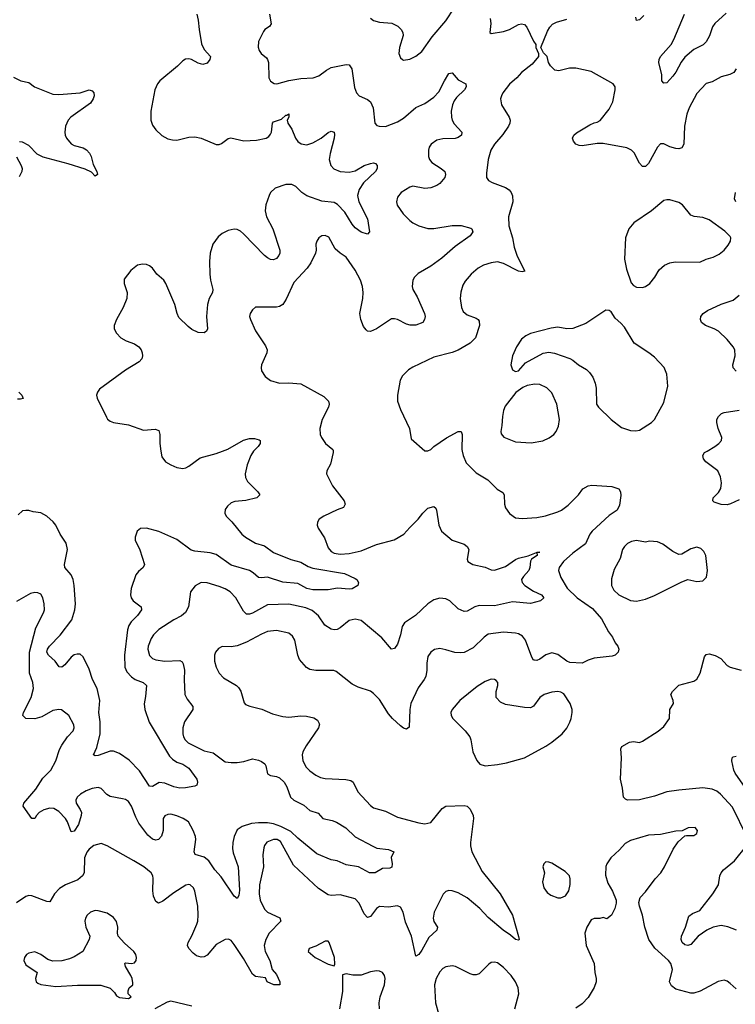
# Model space of a CAD drawing. Header units: inches. Extents: x 1771504 to 1971212, y 471788 to 643615.
# Tile 290 of 587: x 1830491 to 1835224, y 616340 to 622854. Entities that reach past the tile are written whole.
import ezdxf

# ---------------------------------------------------------------- set-up
doc = ezdxf.new("R2010")
doc.units = ezdxf.units.IN
doc.header["$MEASUREMENT"] = 0
doc.layers.add('B8631', color=7, linetype='Continuous')
doc.layers.add('B8632', color=7, linetype='Continuous')

msp = doc.modelspace()

# ---------------------------------------------------------------- linework, layer by layer
at = {"layer": 'B8631', "color": 5}
for points, elevation in [([(1832563.8, 620000), (1832564.9, 619990), (1832546.2, 619913.8), (1832522, 619870), (1832519.1, 619850), (1832560.4, 619770), (1832635.8, 619670), (1832643.8, 619650), (1832632.6, 619627.4), (1832590, 619612.4), (1832502.8, 619570), (1832470.8, 619550), (1832460.7, 619530), (1832457.3, 619510), (1832464, 619490), (1832506.8, 619426.8), (1832530, 619360.7), (1832550, 619336.5), (1832570, 619325.6), (1832610, 619318), (1832670, 619321.8), (1832750, 619341.2), (1832850, 619381.2), (1832966.7, 619413.3), (1833032, 619450), (1833070, 619495.5), (1833125.1, 619550), (1833156.2, 619590), (1833190, 619621.6), (1833230, 619634), (1833242.5, 619622.5), (1833248.3, 619608.3), (1833263.1, 619510), (1833281.3, 619470), (1833351.6, 619411.6), (1833430, 619384.9), (1833450.4, 619370), (1833460.4, 619350), (1833450, 619284.7), (1833455.5, 619270), (1833486.8, 619250), (1833570, 619231.3), (1833610, 619214.5), (1833630, 619213.2), (1833703.1, 619236.9), (1833770, 619283.1), (1833790, 619292), (1833852.9, 619307.1), (1833908, 619330), (1833930.5, 619330.5), (1833911.6, 619328.4), (1833913.4, 619310), (1833874.9, 619285.1), (1833868.1, 619271.9), (1833865.5, 619230), (1833858.6, 619210), (1833822, 619170), (1833810.3, 619150), (1833813.4, 619130), (1833831.8, 619110), (1833890, 619074.2), (1833942.4, 619050), (1833958, 619030), (1833936, 619010), (1833870, 618990.9), (1833750, 619002.8), (1833630, 618975.9), (1833530, 618978.5), (1833501.3, 618970), (1833450, 618941.5), (1833430, 618938), (1833390, 618956.4), (1833335.3, 619010), (1833310, 619023.2), (1833270, 619026.6), (1833230, 619016.5), (1833189.2, 618990), (1833108.6, 618911.4), (1833035.5, 618864.5), (1833020.6, 618839.4), (1833010, 618785.2), (1832990, 618722.7), (1832970, 618694.5), (1832950, 618689.5), (1832884.9, 618764.9), (1832750, 618879.3), (1832710, 618887.6), (1832670, 618878.5), (1832610.1, 618829.9), (1832590, 618819.8), (1832570, 618816.8), (1832550, 618823.1), (1832509.2, 618849.2), (1832466.2, 618910), (1832424.6, 618944.6), (1832382.1, 618962.1), (1832270, 618987.6), (1832130, 618983.8), (1832030, 618928), (1832010, 618920.8), (1831990, 618921.7), (1831970, 618940.5), (1831920.4, 619030), (1831881.6, 619070), (1831849.1, 619089.1), (1831810, 619104), (1831730, 619128.5), (1831690.3, 619129.7), (1831650.3, 619109.7), (1831620.4, 619070), (1831606.5, 618970), (1831586.9, 618933.1), (1831560.4, 618910), (1831510, 618883.1), (1831410, 618818.9), (1831375.5, 618784.5), (1831359.1, 618760.9), (1831339.3, 618710), (1831338.4, 618690), (1831350, 618647), (1831368.7, 618628.7), (1831390, 618618.6), (1831450, 618609.4), (1831550, 618615.6), (1831565.1, 618605.1), (1831572.7, 618592.7), (1831580.2, 618550), (1831577.7, 618490), (1831582, 618390), (1831598.9, 618358.9), (1831635.3, 618310), (1831634.9, 618290), (1831580.2, 618210), (1831569.2, 618170), (1831569.2, 618130), (1831574, 618110), (1831584, 618090), (1831604.2, 618070), (1831710, 618017.4), (1831770, 618003.1), (1831850, 617945.3), (1831890, 617939), (1831930, 617940.2), (1831972.9, 617947.1), (1832030, 617963.6), (1832070, 617956), (1832090, 617945.7), (1832111, 617931), (1832119, 617919), (1832130, 617864.4), (1832150, 617854.7), (1832190, 617847.8), (1832210, 617838.2), (1832240.6, 617810), (1832258.2, 617778.2), (1832282.7, 617710), (1832304.7, 617690), (1832370, 617656.6), (1832410, 617622), (1832464.3, 617604.3), (1832494.9, 617570), (1832557.3, 617557.3), (1832585.4, 617545.4), (1832647.2, 617507.2), (1832710, 617447.4), (1832825.8, 617385.8), (1832853.7, 617373.7), (1832930, 617363.8), (1832966, 617350), (1832948.2, 617311.8), (1832954, 617270), (1832952.2, 617247.8), (1832938.4, 617241.6), (1832890, 617239.7), (1832841, 617210), (1832805.2, 617210), (1832730.8, 617250.8), (1832650, 617263.8), (1832590, 617288.5), (1832550, 617295.8), (1832456.1, 617336.1), (1832330, 617439), (1832284, 617484), (1832217.5, 617517.5), (1832170, 617534.2), (1832130, 617541.3), (1832070, 617541.9), (1832023.7, 617536.3), (1831962.6, 617517.4), (1831930, 617495), (1831910, 617451.1), (1831900.1, 617410), (1831898.6, 617370), (1831903.2, 617343.2), (1831934.8, 617250), (1831944, 617096), (1831939.9, 617060.1), (1831930, 617039.3), (1831910, 617055.1), (1831822.7, 617182.7), (1831781, 617230), (1831741.6, 617290), (1831710, 617313.3), (1831651.2, 617331.2), (1831644, 617350), (1831655.5, 617430), (1831653.3, 617450), (1831638.6, 617490), (1831607.1, 617547.1), (1831571.5, 617570), (1831530, 617587.1), (1831490, 617597.1), (1831470, 617596.5), (1831450, 617586.9), (1831439.7, 617570), (1831439.5, 617490), (1831427.7, 617452.3), (1831409.3, 617430.7), (1831390, 617425.8), (1831370, 617432.8), (1831339, 617459), (1831278.7, 617538.7), (1831257.9, 617577.9), (1831230, 617651.2), (1831210, 617681), (1831190, 617694.2), (1831170, 617699.8), (1831090, 617714), (1831067.7, 617727.7), (1831030, 617767.3), (1831010, 617774.3), (1830970, 617768.5), (1830930, 617751.9), (1830893.7, 617730), (1830870, 617709.6), (1830862, 617690), (1830863.5, 617670), (1830891.5, 617630), (1830898.2, 617610), (1830897.1, 617590), (1830879.1, 617530), (1830850, 617485.1), (1830830, 617481.2), (1830806.5, 617546.5), (1830792.6, 617570), (1830750, 617615.1), (1830716, 617636), (1830690, 617638.9), (1830650, 617627.9), (1830620.3, 617610), (1830601.1, 617590), (1830590, 617569), (1830570, 617569.5), (1830513.3, 617650), (1830518.7, 617670), (1830597.5, 617762.5), (1830644.4, 617835.6), (1830697.2, 617890), (1830728.9, 617950), (1830754.5, 618025.5), (1830770, 618055.5), (1830806, 618110), (1830844.2, 618150), (1830851.1, 618170), (1830848, 618190), (1830814.7, 618250), (1830768.1, 618288.1), (1830750, 618291.6), (1830710, 618283), (1830636.9, 618243.1), (1830591.1, 618228.9), (1830531.1, 618231.1), (1830511.6, 618250), (1830516.4, 618270), (1830566, 618370), (1830581.2, 618430), (1830577.6, 618470), (1830555.5, 618530), (1830555.6, 618670), (1830596.4, 618830), (1830647.6, 618930), (1830653.6, 618950), (1830651.8, 618990), (1830642.9, 619030), (1830630, 619052.7), (1830610, 619062.9), (1830590, 619063.6), (1830562.9, 619057.1), (1830470, 619006)], 440), ([(1833417.6, 620000), (1833423.9, 619970), (1833443.1, 619923.1), (1833510, 619855.3), (1833586, 619810), (1833648.4, 619748.4), (1833686.4, 619726.4), (1833694.9, 619710), (1833696.5, 619650), (1833704.5, 619624.5), (1833730, 619586.4), (1833770, 619558.9), (1833813.6, 619553.6), (1833910, 619560.7), (1833968.9, 619571.1), (1834050, 619598.3), (1834073.6, 619610), (1834117.7, 619642.3), (1834186.3, 619710), (1834215.4, 619750), (1834250, 619770.2), (1834274.1, 619774.1), (1834406.3, 619766.3), (1834452.7, 619750), (1834464.9, 619730), (1834465.7, 619705.7), (1834457.8, 619642.2), (1834442, 619610), (1834390, 619573.6), (1834277.5, 619470), (1834261.5, 619450), (1834232.6, 619387.4), (1834150, 619324.8), (1834087.4, 619270), (1834058.7, 619230), (1834053.7, 619210), (1834070, 619164.9), (1834112.3, 619092.3), (1834178.3, 619030), (1834278.2, 618958.2), (1834337.8, 618890), (1834385.5, 618805.5), (1834412, 618770), (1834430, 618731), (1834447.3, 618710), (1834452.7, 618690), (1834448.2, 618670), (1834429, 618651), (1834410, 618643.5), (1834290, 618631.1), (1834250, 618617.7), (1834210, 618597.7), (1834130, 618602.3), (1834110, 618611.1), (1834050, 618653.7), (1834010, 618666.3), (1833970, 618653), (1833930, 618624.2), (1833910, 618615.6), (1833896.6, 618616.6), (1833890, 618618), (1833877.5, 618637.5), (1833836, 618750), (1833816.2, 618776.2), (1833790.8, 618790.8), (1833770, 618795.4), (1833690, 618802.3), (1833590, 618788.2), (1833563.1, 618770), (1833490, 618698.9), (1833430, 618668.6), (1833405.2, 618665.2), (1833367.6, 618667.6), (1833310, 618686.3), (1833270, 618694), (1833233.4, 618686.6), (1833210.4, 618669.6), (1833190, 618642), (1833182.8, 618597.2), (1833183.7, 618550), (1833176.5, 618510), (1833166.7, 618490), (1833125.5, 618434.5), (1833078.2, 618330), (1833070.2, 618289.8), (1833066.6, 618173.4), (1833050, 618160.5), (1833030, 618167.4), (1833010, 618182), (1832956.4, 618230), (1832930, 618261.1), (1832870, 618356.9), (1832830, 618397.4), (1832810, 618411.2), (1832730, 618438.7), (1832690, 618458.7), (1832582.7, 618542.7), (1832567.7, 618547.7), (1832448.5, 618548.5), (1832410, 618556.3), (1832387.4, 618567.4), (1832341.3, 618621.3), (1832329.8, 618649.8), (1832309.7, 618750), (1832295.6, 618775.6), (1832270, 618794.5), (1832190, 618812.4), (1832130, 618806), (1832090, 618789.8), (1831990, 618736.5), (1831930, 618712.1), (1831890, 618705.1), (1831830, 618707.6), (1831805.2, 618694.8), (1831785.7, 618670), (1831779.6, 618650), (1831778.9, 618610), (1831790, 618570.8), (1831810, 618530.7), (1831839.4, 618499.4), (1831924, 618450), (1831937.2, 618437.2), (1831952.7, 618412.7), (1831975.2, 618335.2), (1831984.4, 618324.4), (1832012.2, 618312.2), (1832092.8, 618292.8), (1832162.7, 618262.7), (1832230, 618244.2), (1832270, 618239.5), (1832350, 618248.8), (1832387.3, 618247.3), (1832435.6, 618235.6), (1832459.9, 618219.9), (1832472.7, 618192.7), (1832466.7, 618170), (1832384.6, 618050), (1832363.1, 618010), (1832358.9, 617990), (1832363.1, 617950), (1832384.9, 617910), (1832410, 617884.9), (1832450, 617857), (1832481.1, 617841.1), (1832510, 617834.6), (1832647.6, 617827.6), (1832681.8, 617821.8), (1832697, 617810), (1832726, 617746), (1832810, 617655.3), (1832830, 617641.1), (1832910, 617619), (1832990, 617578.5), (1833130, 617541.3), (1833170, 617534.4), (1833210, 617543.8), (1833284.2, 617635.8), (1833308.6, 617651.4), (1833430, 617655), (1833450, 617651.1), (1833470, 617632.3), (1833491, 617590), (1833492.2, 617570), (1833471.6, 617410), (1833471.8, 617388.2), (1833482, 617350), (1833550, 617218.4), (1833668.7, 617070), (1833750, 616930.7), (1833790.8, 616789.2), (1833794.8, 616770), (1833790, 616765.2), (1833770, 616768), (1833737.4, 616797.4), (1833687.6, 616830), (1833590, 616914.3), (1833534.2, 616974.2), (1833450, 617045.2), (1833390, 617078.6), (1833350, 617091.7), (1833330, 617092.9), (1833310, 617085.7), (1833291.8, 617068.2), (1833232.8, 616950), (1833225.5, 616910), (1833230, 616888.5), (1833253.1, 616850), (1833249.1, 616830), (1833197.5, 616782.5), (1833150, 616697.7), (1833130, 616669.7), (1833110, 616659.5), (1833082, 616790), (1833043, 616883), (1833026.8, 616950), (1833010, 616982), (1832990, 616992), (1832930, 616983.1), (1832870, 616986.9), (1832850, 616973.6), (1832810, 616921.3), (1832790, 616913.6), (1832770, 616938), (1832736.1, 617010), (1832710, 617038.9), (1832610, 617064.7), (1832550, 617061.1), (1832530, 617065.1), (1832465.8, 617105.8), (1832301.6, 617261.6), (1832216.4, 617416.4), (1832194, 617430), (1832168.9, 617431.1), (1832126.2, 617413.8), (1832109.3, 617390.7), (1832104.6, 617375.4), (1832097.7, 617330), (1832103.2, 617250), (1832076.9, 617130), (1832073.4, 617070), (1832080.2, 617030), (1832110.2, 616970), (1832130, 616949.2), (1832211.8, 616911.8), (1832217.6, 616890), (1832140.2, 616810), (1832118, 616770), (1832108.4, 616730), (1832114.5, 616690), (1832143.9, 616630), (1832160.3, 616570), (1832190, 616536.5), (1832211.1, 616490), (1832212, 616468), (1832172, 616468), (1832128.2, 616490), (1832115.8, 616515.8), (1832050, 616523.4), (1832030, 616539.4), (1831970, 616643.5), (1831910, 616735.1), (1831890, 616763), (1831871.9, 616771.9), (1831850, 616768.4), (1831790, 616735.1), (1831730, 616665.1), (1831710, 616653.7), (1831690, 616651.2), (1831660.4, 616660.4), (1831638, 616678), (1831609.8, 616709.8), (1831601.3, 616730), (1831605.1, 616750), (1831630, 616794), (1831661.7, 616870), (1831668.3, 616890), (1831671.1, 616930), (1831669.6, 616990), (1831649.6, 617089.6), (1831640.7, 617110), (1831619, 617130), (1831610, 617133), (1831590, 617129.5), (1831510, 617076.9), (1831438.2, 617021.8), (1831409, 617010), (1831390, 617020.9), (1831376.6, 617056.6), (1831371.1, 617090), (1831373.6, 617173.6), (1831370.9, 617190.9), (1831359.6, 617210), (1831311.5, 617250), (1831245.6, 617290), (1831070, 617389.7), (1831030, 617403.5), (1830981.6, 617390), (1830950, 617366.9), (1830933.8, 617346.2), (1830919.3, 617310), (1830916.5, 617210), (1830906.7, 617190), (1830876, 617164), (1830794, 617130), (1830753.7, 617106.3), (1830721.7, 617070), (1830690, 617018), (1830670, 617020.5), (1830570, 617057.3), (1830550, 617060.4), (1830530, 617053), (1830470, 617012)], 460), ([(1832037.5, 620000), (1832018.3, 619970), (1831994.6, 619910), (1831981.1, 619850), (1831985.1, 619825.1), (1831998.2, 619798.2), (1832064.9, 619730), (1832078.8, 619710), (1832058, 619690), (1831985.7, 619674.3), (1831913.4, 619666.6), (1831890, 619656.9), (1831864, 619636), (1831850, 619612.7), (1831847.6, 619590), (1831855.8, 619570), (1831892.8, 619532.8), (1831960.7, 619450), (1831984.4, 619430), (1832050, 619391.6), (1832110, 619373.6), (1832170, 619330.2), (1832283.3, 619283.3), (1832350, 619266.2), (1832397.5, 619237.5), (1832430, 619225.8), (1832638.8, 619190), (1832710, 619158), (1832720.7, 619150), (1832731.3, 619130), (1832726, 619110), (1832690.3, 619089.7), (1832670, 619086.9), (1832593.1, 619093.1), (1832530, 619082), (1832430, 619083.2), (1832390, 619091.6), (1832330, 619123.4), (1832230, 619133), (1832130, 619166.1), (1832090, 619160.9), (1832070, 619163.5), (1832035.7, 619195.7), (1832011.2, 619210), (1831890, 619246.3), (1831790, 619315.4), (1831750, 619327.7), (1831650, 619337), (1831624.9, 619344.9), (1831530, 619414.8), (1831410, 619467.7), (1831328.8, 619491.2), (1831290, 619487.3), (1831268, 619470), (1831254.9, 619430), (1831254.9, 619410), (1831286, 619346), (1831315.8, 619250), (1831308, 619230), (1831275.8, 619204.2), (1831258.2, 619181.8), (1831228, 619090), (1831223.6, 619050), (1831227.7, 619030), (1831240.3, 619010), (1831294.9, 618970), (1831296.1, 618950), (1831270, 618912.1), (1831227.9, 618870), (1831213.1, 618846.9), (1831202.8, 618817.2), (1831182.7, 618650), (1831185.8, 618570), (1831199.2, 618539.2), (1831230, 618506.8), (1831253.4, 618490), (1831306.4, 618470), (1831330.3, 618450), (1831323.7, 618376.3), (1831312.7, 618327.3), (1831317.8, 618290), (1831346.6, 618206.6), (1831482.2, 617982.2), (1831501.5, 617961.5), (1831530, 617942), (1831570, 617928.4), (1831610, 617902.4), (1831662.8, 617830), (1831666, 617810), (1831662, 617790), (1831650, 617784), (1831587.8, 617772.2), (1831550, 617771), (1831510, 617779.3), (1831450, 617803), (1831412.5, 617807.5), (1831370, 617780.9), (1831350, 617783.7), (1831283.8, 617883.8), (1831215.3, 617955.3), (1831150, 618000.4), (1831110, 618015.8), (1831090, 618015.4), (1831010, 617986), (1830990, 617983.6), (1830979.3, 617990), (1831000.5, 618039.5), (1831022, 618130), (1831022.4, 618210), (1831014.6, 618270), (1831020.6, 618350), (1831002.5, 618430), (1830971.8, 618490), (1830950, 618558), (1830910, 618638.4), (1830890, 618656.3), (1830870, 618657.7), (1830850, 618652.1), (1830830, 618635.8), (1830790, 618586.6), (1830770, 618571.6), (1830752, 618572), (1830724.7, 618610), (1830681.2, 618650), (1830670.7, 618670), (1830674.9, 618690), (1830687.2, 618710), (1830757.2, 618782.8), (1830835.2, 618884.8), (1830855.4, 618950), (1830859.9, 618990), (1830851.8, 619110), (1830844.2, 619150), (1830830, 619180.5), (1830788.9, 619230), (1830786.3, 619250), (1830806.6, 619350), (1830797.6, 619390), (1830758, 619450), (1830729, 619509), (1830712.2, 619532.2), (1830670, 619569.7), (1830630.7, 619590.7), (1830578.5, 619598.5), (1830550, 619607.8), (1830530, 619608), (1830510, 619604.2), (1830480.7, 619579.3)], 420), ([(1831424.6, 620000), (1831430, 619962), (1831454.9, 619930), (1831490, 619908.7), (1831530, 619892.7), (1831570, 619886), (1831590, 619890.4), (1831610, 619900.5), (1831684.2, 619955.8), (1831790, 619983.6), (1831833, 620000)], 420), ([(1835250, 619677.8), (1835191.3, 619651.3), (1835170, 619645.3), (1835130, 619646.6), (1835083.3, 619663.3), (1835075.1, 619670), (1835077, 619690), (1835112.7, 619727.3), (1835127.2, 619752.8), (1835132.4, 619790), (1835126.9, 619830), (1835107.8, 619870), (1835029.7, 619930), (1835012.6, 619950), (1835009.7, 619970), (1835020.5, 619990), (1835037.2, 620000)], 460), ([(1835299.1, 617450), (1835205.1, 617645.1), (1835125.7, 617730), (1835102, 617750), (1835070, 617764.6), (1835010, 617772.3), (1834850, 617756.5), (1834770, 617744.9), (1834690, 617717.8), (1834590, 617692.5), (1834511.3, 617691.3), (1834496.9, 617696.9), (1834485.1, 617710), (1834478.3, 617770), (1834464.8, 617830), (1834471.6, 617970), (1834466, 618030), (1834473.6, 618046.4), (1834524.8, 618075.2), (1834550, 618078), (1834590, 618073), (1834610, 618081.6), (1834712.5, 618147.5), (1834750, 618179.1), (1834789.4, 618230), (1834791.8, 618290), (1834814, 618330), (1834812, 618350), (1834798, 618390), (1834809.3, 618410), (1834850, 618450.6), (1834950, 618477.3), (1834970, 618491), (1834992, 618530), (1835020.1, 618639.9), (1835030, 618654.8), (1835050, 618659.1), (1835090, 618648.2), (1835127.3, 618627.3), (1835170, 618582), (1835190, 618570.6), (1835262, 618550)], 460), ([(1835323.8, 617723.8), (1835223.6, 617870), (1835214.5, 617890), (1835201.2, 617950), (1835204, 617970), (1835210, 617978), (1835230, 617982.8)], 440), ([(1835230, 616443.7), (1835190, 616478), (1835170, 616492.3), (1835150, 616499.5), (1835110, 616491.6), (1834991.8, 616428.2), (1834950, 616414.2), (1834930, 616413.1), (1834830, 616441), (1834801.7, 616461.7), (1834788.7, 616490), (1834808.7, 616570), (1834797.7, 616610), (1834782, 616630), (1834691.3, 616711.3), (1834651.1, 616770), (1834624.7, 616850), (1834609.6, 616929.6), (1834589.2, 616990), (1834585.2, 617014.8), (1834593.6, 617046.4), (1834630, 617084.7), (1834692.7, 617170), (1834732, 617210), (1834756.2, 617250), (1834813.3, 617366.7), (1834845.6, 617414.4), (1834890, 617454), (1834902, 617458), (1834950, 617457.3), (1834969, 617470), (1834973.2, 617490), (1834958, 617510), (1834911.3, 617508.7), (1834872, 617488), (1834830, 617486), (1834730, 617464.2), (1834650, 617458.9), (1834530, 617424.7), (1834495.9, 617404.1), (1834457.8, 617362.2), (1834400.2, 617310), (1834374.4, 617270), (1834368.5, 617251.5), (1834365.4, 617194.6), (1834380.7, 617140.7), (1834411.3, 617088.7), (1834436, 617030), (1834436, 617010), (1834426.4, 616973.6), (1834404.7, 616930), (1834374.4, 616905.6), (1834350, 616914), (1834328.4, 616908.4), (1834290, 616908), (1834270, 616898), (1834240.7, 616850), (1834228, 616810), (1834238, 616730), (1834290.6, 616610), (1834294.8, 616550), (1834302.8, 616510), (1834302.8, 616490), (1834291.1, 616451.1), (1834250, 616385.2), (1834210, 616344), (1834170, 616315.3)], 480), ([(1835231.7, 616831.8), (1835173.6, 616853.6), (1835130, 616861.1), (1835078, 616850), (1835035.9, 616830), (1834979.2, 616790), (1834930, 616735.6), (1834908.7, 616730), (1834890, 616734.7), (1834871.6, 616750), (1834864.8, 616770), (1834867.6, 616790), (1834893.5, 616850), (1834917, 616923), (1834940, 616940), (1834990, 616961.5), (1835075.8, 617070), (1835113.6, 617130), (1835122.4, 617190), (1835129.7, 617210), (1835146.3, 617230), (1835218.5, 617290), (1835300.5, 617390)], 460), ([(1833765.6, 616310), (1833793, 616410), (1833787.3, 616450), (1833769.6, 616490), (1833740.7, 616530), (1833690, 616582.9), (1833650, 616614), (1833630, 616619.5), (1833610, 616617), (1833593.5, 616606.5), (1833530, 616542), (1833510, 616536.2), (1833490, 616536.2), (1833470, 616542.9), (1833374, 616590), (1833350, 616594), (1833310, 616587.3), (1833290, 616576.2), (1833270, 616554.5), (1833245.7, 616510), (1833234, 616470), (1833240.3, 616350), (1833259.7, 616279.7)], 480), ([(1832869.7, 616309.7), (1832867.6, 616350), (1832875.1, 616390), (1832903, 616470), (1832907.6, 616510), (1832902.9, 616530), (1832889.7, 616549.7), (1832870, 616559.6), (1832850, 616562.4), (1832810, 616554.7), (1832750, 616533), (1832693.8, 616533.8), (1832650, 616542), (1832625.4, 616534.6), (1832625.8, 616425.8), (1832605.3, 616310)], 480), ([(1831630, 616327), (1831490, 616360.9), (1831464.9, 616355.1), (1831384.7, 616310)], 480)]:
    msp.add_lwpolyline(points, dxfattribs=dict(at, elevation=elevation))
at = {"layer": 'B8631', "color": 5, "elevation": 480}
for points in [[(1834570, 619408.4), (1834537.1, 619402.9), (1834510.2, 619389.8), (1834490.4, 619370), (1834478.7, 619350), (1834463.1, 619290), (1834422.7, 619217.3), (1834404.8, 619155.2), (1834405.5, 619110), (1834419.5, 619079.5), (1834452.7, 619050), (1834530, 619011.8), (1834570, 619007.2), (1834630, 619020.3), (1834690, 619045.2), (1834870, 619136.3), (1834910, 619150.8), (1834970, 619137.3), (1835010, 619142.8), (1835033.1, 619166.9), (1835039.6, 619210), (1835029.5, 619309.5), (1835016.2, 619336.2), (1834996.2, 619356.2), (1834970, 619364.5), (1834930, 619354), (1834870, 619318), (1834850, 619317), (1834810, 619336.2), (1834745.3, 619385.3), (1834710, 619399.8), (1834656.7, 619403.3), (1834630, 619398.3)], [(1833610, 618491.2), (1833570, 618475.8), (1833517, 618443), (1833401.6, 618350), (1833350.6, 618290), (1833342, 618270), (1833344, 618250), (1833354.8, 618230), (1833437.3, 618150), (1833467.7, 618110), (1833474.9, 618090), (1833488.2, 618010), (1833513.7, 617953.7), (1833534.8, 617930), (1833570, 617917.6), (1833650, 617927.4), (1833710, 617937.4), (1833828.5, 617971.5), (1833970.9, 618049.1), (1834010, 618074.4), (1834078.4, 618130), (1834110, 618167.7), (1834130, 618206.8), (1834138.9, 618230), (1834145.1, 618270), (1834144.7, 618290), (1834131.3, 618330), (1834090, 618394.3), (1834070, 618406), (1834050, 618409.8), (1834010, 618404.6), (1833959.3, 618390), (1833930.3, 618370), (1833890, 618311.8), (1833870, 618302.6), (1833830, 618303.9), (1833704.2, 618324.2), (1833670, 618338.4), (1833642.9, 618370), (1833641.3, 618410), (1833653.3, 618450), (1833652, 618470), (1833642.9, 618482.9), (1833630, 618489.5)], [(1833970, 617282), (1833958, 617270), (1833951, 617250), (1833962, 617210), (1833948.2, 617150), (1833957.1, 617110), (1833979.9, 617079.9), (1834002.9, 617062.9), (1834050, 617043.8), (1834070, 617043.8), (1834101.3, 617058.7), (1834122.9, 617090), (1834132, 617132), (1834132.3, 617170), (1834126, 617190), (1834098, 617218), (1834010, 617274), (1833990, 617281.2)], [(1830990, 616960.7), (1830958.8, 616950), (1830937.3, 616930), (1830924.9, 616910), (1830920.5, 616890), (1830928.5, 616850), (1830954.8, 616790), (1830951, 616770), (1830907.7, 616690), (1830850, 616654.7), (1830818.9, 616641.1), (1830770, 616628.2), (1830710, 616626), (1830676.9, 616636.9), (1830629.3, 616670), (1830590, 616686.3), (1830550, 616678.7), (1830536.3, 616670), (1830521.6, 616650), (1830517.1, 616630), (1830530, 616602), (1830606, 616550), (1830594, 616510), (1830599.1, 616490), (1830610, 616479.1), (1830630, 616470.5), (1830730, 616457.1), (1830873.1, 616466.9), (1831026.6, 616466.6), (1831087.9, 616447.9), (1831117.5, 616417.5), (1831130, 616396), (1831150, 616386), (1831210, 616378), (1831228, 616390), (1831208.7, 616408.7), (1831208, 616430), (1831215.3, 616450), (1831239, 616470), (1831238, 616482), (1831234.7, 616510), (1831226.6, 616530), (1831189.7, 616590), (1831186, 616610), (1831190, 616614), (1831230, 616610.5), (1831250, 616614.8), (1831260.9, 616630), (1831263.7, 616650), (1831258, 616670), (1831245.2, 616690), (1831183.8, 616743.8), (1831142.7, 616790), (1831137, 616810), (1831140.7, 616850), (1831130, 616889), (1831110, 616915.1), (1831070, 616943.7), (1831010, 616959.5)], [(1832530, 616759), (1832510, 616759), (1832450, 616724), (1832404.7, 616710), (1832398, 616690), (1832444.7, 616650), (1832530, 616604.7), (1832570, 616594), (1832575.3, 616604.7), (1832573.2, 616650), (1832537.2, 616750)]]:
    msp.add_lwpolyline(points, close=True, dxfattribs=at)
at = {"layer": 'B8632', "color": 5}
for points, elevation in [([(1832810, 622864), (1832830, 622848.2), (1832870, 622837.6), (1832951.2, 622831.2), (1832991.2, 622811.2), (1833012.7, 622790), (1833024.4, 622770), (1833026.4, 622750), (1833001.6, 622670), (1832997.3, 622630), (1833010, 622602), (1833022, 622590), (1833030, 622586.8), (1833070, 622593.4), (1833110, 622613), (1833150, 622643), (1833219.1, 622740.9), (1833310, 622846.4), (1833364.4, 622930)], 460), ([(1831662, 622890), (1831671.9, 622851.9), (1831677.5, 622790), (1831694, 622694), (1831710, 622657.4), (1831752.7, 622610), (1831748.7, 622590), (1831730, 622567.1), (1831702, 622558), (1831670, 622565.8), (1831626.6, 622590), (1831610, 622594.8), (1831587.5, 622592.5), (1831570, 622582.7), (1831533.5, 622546.5), (1831418.3, 622450), (1831402.4, 622430), (1831384.9, 622390), (1831357.3, 622250), (1831358.3, 622190), (1831370, 622157.3), (1831390, 622126), (1831430, 622088.7), (1831470, 622067), (1831501.6, 622058.4), (1831530, 622057), (1831610, 622076.9), (1831650, 622079.7), (1831690.2, 622070.2), (1831790, 622028.5), (1831810, 622028.4), (1831825.2, 622034.8), (1831870, 622069.1), (1831888.1, 622071.9), (1831972.4, 622052.4), (1832056.7, 622056.7), (1832119.7, 622070), (1832137.9, 622082.1), (1832150, 622097.1), (1832155.5, 622110), (1832163, 622170), (1832170, 622179.3), (1832222.9, 622197.1), (1832250, 622222.8), (1832258, 622222), (1832270, 622230.4), (1832270, 622208.7), (1832258.8, 622190), (1832264, 622170), (1832290.2, 622130.2), (1832314, 622070), (1832329.4, 622049.4), (1832353, 622033), (1832390, 622026.7), (1832430, 622038.5), (1832485.1, 622070), (1832530, 622108.4), (1832550, 622117.1), (1832570, 622110.7), (1832573.6, 622093.6), (1832570.2, 622070.2), (1832543.2, 621970), (1832538, 621930), (1832548.9, 621890), (1832568.6, 621868.6), (1832610, 621849.1), (1832670, 621844.9), (1832710, 621854), (1832770, 621890.2), (1832810, 621903.8), (1832830, 621907.3), (1832843.5, 621903.5), (1832854, 621890), (1832855.5, 621870), (1832844.4, 621850), (1832765.1, 621774.9), (1832735.9, 621730), (1832723.8, 621690), (1832733.4, 621650), (1832790, 621537.3), (1832804.7, 621450), (1832790, 621435.3), (1832750, 621449.6), (1832710, 621476.3), (1832690, 621500.4), (1832640.8, 621580.8), (1832591.9, 621631.9), (1832570, 621643.7), (1832490, 621654.6), (1832390, 621689.1), (1832356.8, 621710), (1832317.3, 621750), (1832290, 621763.5), (1832250, 621762.8), (1832179.4, 621740.6), (1832150, 621711.8), (1832139.6, 621690), (1832118.5, 621630), (1832113.6, 621590), (1832123.9, 621550), (1832164.2, 621470), (1832210.2, 621330), (1832211.5, 621310), (1832205.1, 621294.9), (1832190, 621275.1), (1832170, 621264.7), (1832150, 621266.6), (1832130, 621277.7), (1832110, 621293.3), (1831970, 621436.8), (1831950, 621454.8), (1831930, 621465.1), (1831910, 621467.4), (1831870, 621459.2), (1831830, 621439.8), (1831802.3, 621417.7), (1831767.4, 621370), (1831751.2, 621308.8), (1831746.4, 621253.6), (1831747.2, 621170), (1831752.3, 621130), (1831767.7, 621070), (1831765.2, 621050), (1831743.2, 621010), (1831732.3, 620970), (1831726.9, 620890), (1831733.4, 620810), (1831726, 620794), (1831710, 620782.4), (1831670, 620785.7), (1831630, 620804.4), (1831603.9, 620823.9), (1831544.1, 620884.1), (1831532.3, 620910), (1831516.1, 620970), (1831457.3, 621110), (1831443, 621130), (1831398.3, 621170), (1831369.8, 621209.8), (1831350, 621226.6), (1831330, 621235.4), (1831302.6, 621237.4), (1831270, 621229.6), (1831224.9, 621195.1), (1831182, 621138), (1831181.6, 621110), (1831202, 621050), (1831198.3, 621010), (1831175.5, 620950), (1831130.4, 620870), (1831114.8, 620830), (1831114.8, 620810), (1831130, 620781), (1831158.8, 620750), (1831194.8, 620730), (1831249.1, 620709.1), (1831279.3, 620690), (1831294, 620670), (1831300.3, 620650), (1831303.7, 620630), (1831298.7, 620610), (1831281.3, 620590), (1831190, 620535.1), (1831019.3, 620410), (1831004.4, 620390), (1830999.5, 620370), (1831002.6, 620350), (1831064.6, 620224.6), (1831072, 620212), (1831090, 620198), (1831110.3, 620190.3), (1831210, 620172.9), (1831310, 620138.5), (1831385.5, 620145.5), (1831410, 620135.5), (1831418.3, 620110), (1831417.5, 620050), (1831424.6, 620000)], 420), ([(1832142.7, 622890), (1832153.3, 622826.7), (1832142, 622810), (1832113, 622790), (1832103, 622777), (1832070.5, 622710), (1832067.5, 622672.5), (1832074, 622650), (1832087.7, 622630), (1832122.8, 622602.8), (1832130.3, 622590.3), (1832136.4, 622570), (1832138, 622470), (1832148.4, 622448.4), (1832172.8, 622432.8), (1832190.6, 622430.6), (1832270, 622451.8), (1832350, 622464.9), (1832431.1, 622468.9), (1832470, 622482.4), (1832518.9, 622521.1), (1832550, 622538.5), (1832650, 622558.3), (1832670, 622555.3), (1832686.5, 622530), (1832706.1, 622406.1), (1832718, 622370), (1832735.5, 622350), (1832790, 622326.7), (1832811.4, 622310), (1832828.2, 622270), (1832839.3, 622170), (1832853.7, 622153.7), (1832868.9, 622148.9), (1832910, 622146.5), (1832990, 622178.9), (1833030, 622203.1), (1833110, 622272.9), (1833170, 622299.1), (1833230, 622341.5), (1833263.1, 622376.9), (1833299.8, 622450), (1833330, 622497.3), (1833350, 622502), (1833390, 622455.8), (1833440.7, 622430), (1833444.4, 622410), (1833433.1, 622390), (1833379.6, 622340.4), (1833363.2, 622316.8), (1833352.6, 622290), (1833345.4, 622250), (1833345.8, 622210), (1833351.6, 622190), (1833364.7, 622164.7), (1833415.5, 622110), (1833412.7, 622090), (1833390, 622074.7), (1833371.1, 622068.9), (1833290, 622066.2), (1833250, 622056.2), (1833212.9, 622030), (1833199.7, 622010), (1833194.7, 621990), (1833193.8, 621950), (1833200.8, 621930), (1833215.8, 621910), (1833279.1, 621870), (1833301.6, 621850), (1833307, 621830), (1833301.7, 621810), (1833268.4, 621770), (1833250, 621757.7), (1833210, 621742.3), (1833170, 621736.4), (1833090, 621752.8), (1833070, 621747.3), (1833014, 621710), (1832990, 621679), (1832982, 621650), (1832987.3, 621627.3), (1833027.7, 621570), (1833070, 621526), (1833090.6, 621510), (1833130.2, 621490.2), (1833190, 621473.8), (1833230, 621472.3), (1833350, 621493.4), (1833410, 621493.4), (1833474.1, 621474.1), (1833480.7, 621470), (1833487.7, 621450), (1833470, 621423.7), (1833370, 621354.3), (1833282.8, 621277.2), (1833210, 621224.2), (1833125.4, 621174.6), (1833101.1, 621150), (1833090.3, 621130), (1833086.7, 621090), (1833091.8, 621070), (1833120.4, 621020.4), (1833167.7, 620910), (1833171.5, 620890), (1833168.9, 620871.1), (1833156.3, 620850), (1833110, 620832.8), (1833072.7, 620832.7), (1833050, 620839.7), (1832990, 620871.1), (1832970, 620875.8), (1832950, 620874.3), (1832850, 620808.2), (1832810, 620791.8), (1832790, 620792.7), (1832781.3, 620801.3), (1832765.1, 620825.1), (1832746, 620870), (1832741, 620910), (1832760.4, 621010), (1832762.7, 621050), (1832758.7, 621090), (1832745, 621130), (1832710, 621196.3), (1832650, 621284.2), (1832609.6, 621310), (1832577.4, 621337.4), (1832535.8, 621415.8), (1832510, 621427), (1832490, 621423.6), (1832470, 621411.8), (1832455.3, 621390), (1832450.3, 621370), (1832452, 621330), (1832447.2, 621310), (1832415.1, 621244.9), (1832391.5, 621210), (1832303.8, 621116.2), (1832253.9, 621006.1), (1832231.6, 620970), (1832210, 620957.2), (1832190, 620951.9), (1832050, 620952.7), (1832030, 620934), (1832014, 620910), (1832010.5, 620890), (1832016.4, 620870), (1832050, 620794.8), (1832115.8, 620695.8), (1832126.7, 620670), (1832124.9, 620650), (1832090.6, 620570), (1832086.8, 620550), (1832090.6, 620530.6), (1832113.7, 620493.7), (1832150, 620467.3), (1832210, 620450.5), (1832270, 620452.7), (1832350, 620446), (1832501.7, 620361.7), (1832533.4, 620330), (1832538.4, 620310), (1832534, 620290), (1832490.4, 620210), (1832475.8, 620150), (1832478.4, 620110), (1832486, 620090), (1832513.4, 620050), (1832561, 620010), (1832563.5, 620003.5), (1832563.8, 620000)], 440), ([(1834618, 622882), (1834590, 622853.2), (1834570, 622849.2), (1834566.6, 622870)], 440), ([(1835162.4, 622897.6), (1835088.1, 622830), (1835073.5, 622806.5), (1835052.7, 622747.3), (1835032.1, 622707.9), (1835011.1, 622688.9), (1834950, 622657.3), (1834890, 622606.2), (1834866.3, 622573.7), (1834830, 622506), (1834810, 622480.7), (1834770, 622436), (1834750, 622433.2), (1834738, 622450), (1834737.6, 622490), (1834718, 622570), (1834719.3, 622590), (1834729.4, 622610), (1834798.9, 622690), (1834817.1, 622722.9), (1834887.3, 622890)], 440), ([(1833601.8, 622861.8), (1833605.7, 622830), (1833601, 622770), (1833610, 622762.8), (1833690, 622776.4), (1833730, 622790.3), (1833790, 622823), (1833810, 622827.7), (1833830, 622822.8), (1833845.8, 622805.8), (1833890, 622711.3), (1833904.7, 622690), (1833904.7, 622670), (1833922, 622630), (1833922, 622610), (1833879.9, 622560.1), (1833810, 622505.1), (1833778.4, 622470), (1833730, 622427.3), (1833686.7, 622370), (1833677.6, 622350), (1833670.4, 622330), (1833676.4, 622290), (1833729.1, 622210), (1833734.9, 622190), (1833731.5, 622170), (1833723.2, 622150), (1833685.8, 622094.2), (1833630.2, 622029.8), (1833607.1, 621990), (1833588.9, 621930), (1833578.5, 621838.5), (1833579.1, 621810), (1833591, 621790), (1833616.4, 621776.4), (1833704.8, 621744.8), (1833729.1, 621729.1), (1833742, 621710), (1833749, 621689), (1833751.4, 621650), (1833724.7, 621550), (1833725.8, 621490), (1833750.2, 621410.2), (1833761, 621350), (1833780.6, 621290), (1833831, 621190), (1833813.3, 621186.7), (1833790, 621189.8), (1833690, 621242.2), (1833650, 621251.4), (1833610, 621246.6), (1833559.1, 621230), (1833523, 621210), (1833477.1, 621170), (1833436.5, 621123.5), (1833422, 621098), (1833407.7, 621052.3), (1833403.1, 621010), (1833412, 620950), (1833423.9, 620923.9), (1833450, 620902.6), (1833510, 620880.3), (1833523.8, 620870), (1833530, 620858.8), (1833532.6, 620830), (1833505.8, 620750), (1833470, 620713.3), (1833390, 620667.8), (1833350, 620651.7), (1833230, 620622), (1833090, 620556.3), (1833062.5, 620537.5), (1833022.3, 620497.7), (1833006, 620470), (1832988.5, 620370), (1832990.4, 620330), (1833010, 620274.8), (1833068.5, 620150), (1833080.7, 620080.7), (1833170, 620001), (1833190, 620001), (1833210, 620011), (1833229, 620030), (1833313.1, 620086.9), (1833390, 620130.3), (1833410.3, 620130.3), (1833416.5, 620110), (1833415.5, 620010), (1833417.6, 620000)], 460), ([(1835230.4, 622529.6), (1835214.6, 622505.4), (1835188.3, 622491.7), (1835130, 622475.6), (1835070, 622443.7), (1835030, 622432), (1834970, 622366.6), (1834919.6, 622270), (1834903.6, 622230), (1834887.9, 622150), (1834882.6, 622030), (1834870, 622006), (1834850, 622000.5), (1834830, 622002.6), (1834790, 622014), (1834750, 622033), (1834730, 622033.6), (1834710.2, 622009.8), (1834650, 621903.6), (1834630, 621882.4), (1834610, 621882), (1834590, 621906), (1834553.9, 621973.9), (1834538, 621990), (1834506.1, 622006.1), (1834350, 622035.1), (1834310, 622035.6), (1834210, 622019.7), (1834190, 622021.6), (1834169.2, 622030), (1834152.7, 622050), (1834146, 622070), (1834155.1, 622090), (1834174.2, 622105.9), (1834262.2, 622157.8), (1834290, 622172.2), (1834310, 622175.5), (1834330, 622187.7), (1834390, 622262), (1834413.3, 622310), (1834429.3, 622390), (1834429, 622410), (1834415.3, 622430), (1834270, 622511.8), (1834170, 622533.3), (1834127.3, 622532.7), (1834055.5, 622515.5), (1834030, 622521.2), (1834001.2, 622550), (1833989, 622570), (1833979, 622610), (1833954.6, 622634.6), (1833938, 622670), (1833982.5, 622777.5), (1833996.2, 622803.8), (1834015.3, 622824.7), (1834042, 622838), (1834110, 622857.7)], 460), ([(1830450, 622474.9), (1830497.3, 622450), (1830550, 622438.3), (1830588.7, 622410), (1830710, 622361.7), (1830750, 622358.4), (1830890, 622370.1), (1830950, 622389.1), (1830970, 622384.4), (1830980.3, 622370), (1830982, 622350), (1830976.9, 622330), (1830958.8, 622301.2), (1830829.6, 622210.4), (1830810.2, 622190), (1830794.2, 622150), (1830788.1, 622110), (1830790.2, 622090), (1830799, 622070), (1830830, 622033.8), (1830850, 622022.2), (1830910, 622006.2), (1830933.1, 621993.1), (1830952, 621972), (1830962.6, 621950), (1830977, 621897), (1831000.7, 621850), (1831004.7, 621830), (1830990, 621819), (1830965.4, 621845.4), (1830924.5, 621864.5), (1830810, 621901), (1830644.7, 621944.7), (1830605.2, 621965.2), (1830550, 622022), (1830510, 622043.6), (1830490, 622047)], 380), ([(1830470, 621947.7), (1830500.9, 621890), (1830506.5, 621870), (1830505.2, 621850), (1830486, 621814)], 380), ([(1835226.3, 621650), (1835217.7, 621670), (1835226, 621710)], 460), ([(1835229, 620529), (1835209.7, 620550), (1835208.5, 620570), (1835222.9, 620630), (1835219.8, 620670), (1835210.7, 620690), (1835170, 620739.2), (1835112.8, 620792.8), (1835083.7, 620810), (1835027, 620830), (1834999.6, 620850), (1834993.3, 620870), (1834995.6, 620890), (1835011.8, 620910), (1835039.5, 620930), (1835130, 620971.3), (1835210, 620998.9), (1835250, 621031.6)], 460), ([(1830485.7, 620390), (1830503.7, 620370), (1830512.4, 620347.6), (1830496.9, 620343.1), (1830475.9, 620344.1)], 380), ([(1835037.2, 620000), (1835087.3, 620030), (1835114.5, 620050), (1835132, 620070), (1835135.6, 620090), (1835109.8, 620149.8), (1835100.5, 620190), (1835102.4, 620210), (1835111.8, 620230), (1835132.1, 620247.9), (1835150, 620254.9), (1835250, 620270.4)], 460), ([(1831833, 620000), (1831867, 620013), (1831970, 620072.7), (1832010, 620082.4), (1832044, 620084), (1832075.2, 620075.2), (1832081, 620070), (1832080.7, 620050), (1832067.7, 620030), (1832038.5, 620001.5), (1832037.5, 620000)], 420)]:
    msp.add_lwpolyline(points, dxfattribs=dict(at, elevation=elevation))
at = {"layer": 'B8632', "color": 5, "elevation": 480}
for points in [[(1834790, 621663.5), (1834770, 621663.5), (1834750, 621657.4), (1834670.1, 621589.9), (1834552.4, 621510), (1834520.3, 621470), (1834497, 621410), (1834490.3, 621270), (1834504.6, 621204.6), (1834534.2, 621114.2), (1834550, 621096.3), (1834570, 621085.5), (1834610, 621081.6), (1834630, 621088), (1834659.5, 621110), (1834691.8, 621150), (1834719.6, 621200.4), (1834755.3, 621230), (1834790, 621244.9), (1834826.8, 621253.2), (1834990, 621250.4), (1835030, 621270.4), (1835076.3, 621283.7), (1835116.9, 621303.1), (1835149.2, 621330), (1835176.9, 621363.1), (1835192.3, 621390), (1835195.1, 621410), (1835190, 621419), (1835155.6, 621455.6), (1835050, 621529.7), (1835010, 621546.6), (1834951.6, 621551.6), (1834930, 621560.9), (1834874, 621630), (1834850, 621644.7)], [(1834368.3, 620931.7), (1834234.7, 620845.3), (1834150, 620811.8), (1834110, 620809.6), (1834050, 620819.5), (1834006.2, 620813.8), (1833870, 620777.2), (1833837.5, 620762.5), (1833810, 620741.2), (1833777.3, 620690), (1833751, 620630), (1833738.8, 620570), (1833750, 620538), (1833770, 620526), (1833788.9, 620531.1), (1833836, 620584), (1833952.1, 620647.9), (1833990, 620654), (1834028.1, 620648.1), (1834130, 620613), (1834150, 620602), (1834187.3, 620570), (1834239.3, 620539.3), (1834259.9, 620519.9), (1834281.6, 620490), (1834297, 620450), (1834302.8, 620417.2), (1834304.9, 620310), (1834319.1, 620290), (1834402, 620210), (1834470, 620156.4), (1834530, 620135.5), (1834566.8, 620133.2), (1834590, 620139.1), (1834669.3, 620190), (1834689.3, 620210), (1834750, 620321), (1834778.4, 620430), (1834771.6, 620510), (1834753.6, 620553.6), (1834690, 620620.7), (1834651.2, 620651.2), (1834554.2, 620714.2), (1834490, 620819), (1834467.2, 620847.2), (1834430, 620879), (1834402, 620922), (1834390, 620929.3)], [(1833898, 620442), (1833846.8, 620433.2), (1833819.1, 620420.9), (1833772.9, 620387.1), (1833702.5, 620297.5), (1833690, 620268), (1833683.1, 620230), (1833680.3, 620170), (1833672.2, 620130), (1833674.2, 620114.2), (1833693.1, 620093.1), (1833770, 620060.4), (1833873.8, 620053.8), (1833950, 620068.8), (1833993, 620087), (1834024, 620110), (1834039.3, 620130), (1834055.3, 620164.7), (1834060.7, 620210), (1834043, 620310), (1834010, 620386), (1833978, 620418), (1833930, 620440.9)]]:
    msp.add_lwpolyline(points, close=True, dxfattribs=at)

doc.saveas('drawing.dxf')
